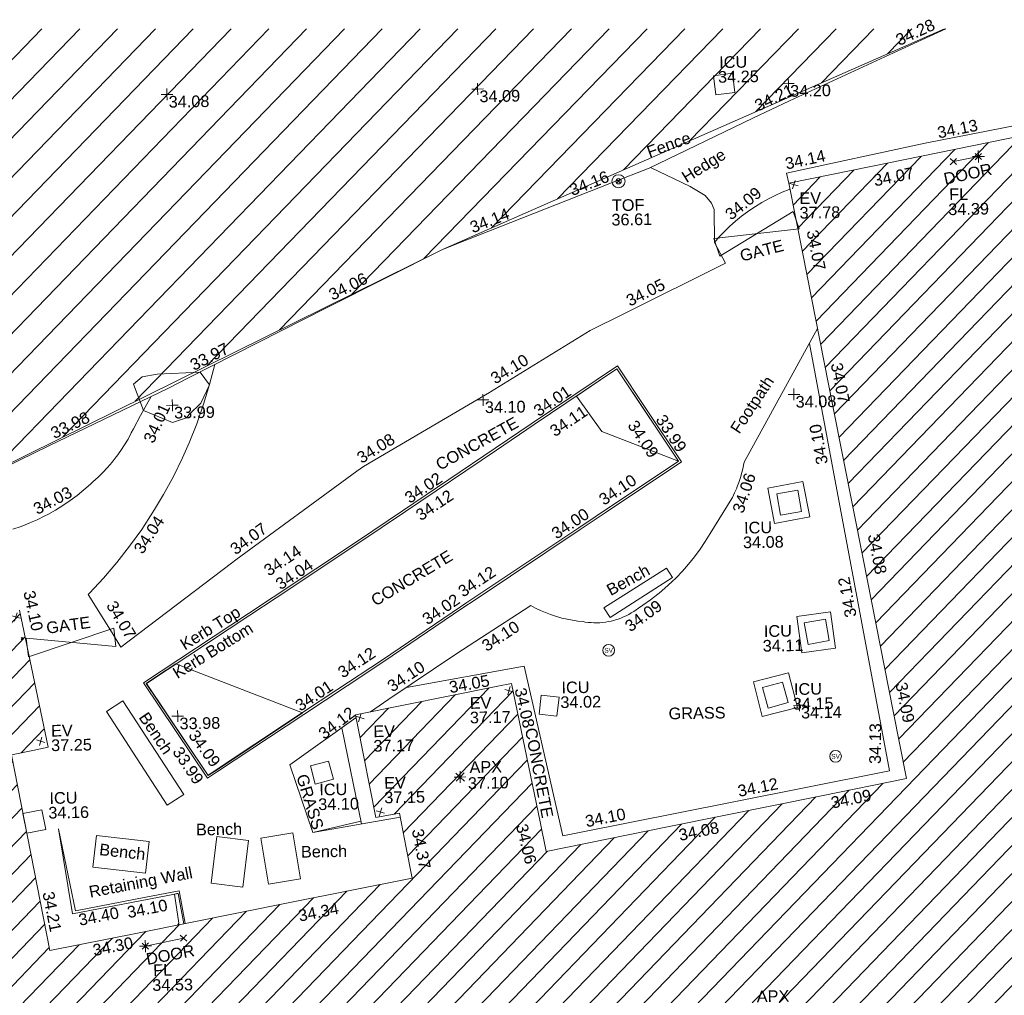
# Model space of a CAD drawing. Header units: millimetres. Extents: x -290717 to 520720, y -88450 to 287762.
# Tile 369 of 381: x 298464 to 330144, y 250937 to 282316. Entities that reach past the tile are written whole.
import ezdxf

# ---------------------------------------------------------------- set-up
doc = ezdxf.new("R2010")
doc.units = ezdxf.units.MM
doc.linetypes.add('IMPORT-HIDDEN2 _3_', pattern=[4762.5, 3175, -1587.5])
doc.linetypes.add('IMPORT-UG_ELEC_STREET LIGHTING_QLB2 _2_', pattern=[2700, 1500, -300, 0, -250, 150, -300, 0, -200])
for name, color, linetype, lineweight, true_color in [('00__TOPO__TOP_OF_FENCE_SYMBOL', 7, 'Continuous', 9, 0x666666), ('00_TOPO_APEX_BUILDING', 7, 'Continuous', 9, 0x666666), ('00_TOPO_EAVE', 7, 'Continuous', 9, 0x666666), ('00_TOPO_LEVEL_FLOOR', 7, 'Continuous', 9, 0x666666), ('00_TOPO_SERV_STOP_VALVE', 7, 'Continuous', 9, 0x666666), ('00_UAV_APEX_BUILDING', 7, 'Continuous', 9, 0x666666), ('00_UAV_BUILDING_HATCH', 7, 'Continuous', 9, 0x999999), ('00_UAV_BUILDING_OUTLINE', 5, 'Continuous', 9, 0x0000ff), ('00_UAV_CONCRETE', 9, 'Continuous', 9, 0x808080), ('00_UAV_EAVE', 7, 'Continuous', 9, 0x666666), ('00_UAV_FENCE', 7, 'Continuous', 9, 0x264c2f), ('00_UAV_FOOTPATH', 7, 'Continuous', 9, 0xa50000), ('00_UAV_FURN_BENCH', 7, 'Continuous', 9, 0x999999), ('00_UAV_GATE', 7, 'Continuous', 9, 0xa50000), ('00_UAV_HEDGE', 7, 'Continuous', 9, 0x52a552), ('00_UAV_INT_DOOR', 7, 'Continuous', 9, 0x7f4f3f), ('00_UAV_KERB_BOTTOM', 1, 'Continuous', 9, 0xff0000), ('00_UAV_KERB_TOP', 7, 'Continuous', 9, 0xa500a5), ('00_UAV_LEVEL_FLOOR', 7, 'Continuous', 9, 0x666666), ('00_UAV_LEVEL_SPOT', 7, 'Continuous', 9, 0x666666), ('00_UAV_SERV_IC', 5, 'Continuous', 9, 0x0000ff), ('00_UAV_SLOPE_BOTTOM', 30, 'Continuous', 9, 0xff7f00), ('00_UAV_TOP_OF_FENCE', 6, 'Continuous', 9, 0xff00ff), ('00_UAV_WALL_RETAINING', 7, 'Continuous', 9, 0x7c00a5), ('01_DTM_CONTOUR_MNR', 7, 'Continuous', 9, 0xa5a552), ('12333-PUM-2D-U-0001-C01 - Rev2_REVIT IMPORT_dwg', 7, 'Continuous', 9, 0x767676), ('PUM-CHAMBER EXTENTS', 6, 'IMPORT-HIDDEN2 _3_', 9, 0xff00ff), ('PUM-UNABLE TO SURVEY', 190, 'Continuous', 9, 0x7f00ff)]:
    doc.layers.add(name, color=color, linetype=linetype, lineweight=lineweight, true_color=true_color)
doc.layers.add('00_UAV_SURVEY_TEXT', color=7, linetype='Continuous', lineweight=9)
doc.layers.add('GEN-TEXT', color=7, linetype='Continuous', lineweight=9)
doc.styles.add('Swis721 Lt BT', font='swissl.ttf', dxfattribs={"height": 400})
doc.styles.add('Swis721 Lt BT_2', font='swissl.ttf', dxfattribs={"height": 375})

# ---------------------------------------------------------------- blocks, each defined once
blk = doc.blocks.new('12333-PUM-2D-U-0001-C01 - Rev2_REVIT IMPORT_dwg_MSL_Apex_SYM-2077252-Site Location Plan Existing')
at = {"layer": '00_TOPO_APEX_BUILDING', "color": 254, "true_color": 0xcccccc, "flags": 128}
for points in [[(0, -501), (0, 0), (-501, 0)], [(354, 354), (0, 0), (-354, 354)], [(354, -354), (0, 0), (-354, -354)], [(501, 0), (0, 0), (0, 501)]]:
    blk.add_lwpolyline(points, dxfattribs=at)
blk = doc.blocks.new('12333-PUM-2D-U-0001-C01 - Rev2_REVIT IMPORT_dwg_MSL_Eaves_SYM_1-V74-Site Location Plan Existing')
at = {"layer": '00_TOPO_EAVE', "color": 254, "true_color": 0xcccccc}
for p, q in [((357, -116), (-357, 116)), ((-116, -357), (116, 357))]:
    blk.add_line(p, q, dxfattribs=at)
blk = doc.blocks.new('12333-PUM-2D-U-0001-C01 - Rev2_REVIT IMPORT_dwg__U59-2077589-Site Location Plan Existing')
at = {"layer": '00_UAV_GATE', "color": 9, "true_color": 0xe1aaaa, "flags": 128}
blk.add_lwpolyline([(-30, 299), (30, -299), (-2850, 18), (-2791, -579)], close=True, dxfattribs=at)
blk = doc.blocks.new('12333-PUM-2D-U-0001-C01 - Rev2_REVIT IMPORT_dwg__U65-2077595-Site Location Plan Existing')
at = {"layer": '00_UAV_GATE', "color": 9, "true_color": 0xe1aaaa, "flags": 128}
blk.add_lwpolyline([(-92, 285), (92, -285), (-2655, -545), (-2470, -1116)], close=True, dxfattribs=at)
blk = doc.blocks.new('12333-PUM-2D-U-0001-C01 - Rev2_REVIT IMPORT_dwg_MSL_Sluice_Valve_SYM-2077246-Site Location Plan Existing')
at = {"layer": '00_TOPO_SERV_STOP_VALVE', "color": 254, "true_color": 0xcccccc}
blk.add_circle((0, 0), 500, dxfattribs=at)
at = {"layer": '00_TOPO_SERV_STOP_VALVE', "insert": (0, 199), "char_height": 400, "width": 785.11, "attachment_point": 2, "line_spacing_factor": 1.005062, "style": 'Swis721 Lt BT'}
blk.add_mtext('SV', dxfattribs=at)
blk = doc.blocks.new('12333-PUM-2D-U-0001-C01 - Rev2_REVIT IMPORT_dwg_MSL_Node_LineworkTOF-2077248-Site Location Plan Existing')
at = {"layer": '00__TOPO__TOP_OF_FENCE_SYMBOL', "color": 254, "true_color": 0xcccccc, "flags": 128}
for points in [[(165, 165), (0, 0), (-165, 165)], [(165, -165), (0, 0), (-165, -165)]]:
    blk.add_lwpolyline(points, dxfattribs=at)
at = {"layer": '00__TOPO__TOP_OF_FENCE_SYMBOL', "color": 254, "true_color": 0xcccccc}
for radius in [563, 234]:
    blk.add_circle((0, 0), radius, dxfattribs=at)
blk = doc.blocks.new('12333-PUM-2D-U-0001-C01 - Rev2_REVIT IMPORT_dwg_MSL_FLlvl_SYM-V141-Site Location Plan Existing')
at = {"layer": '00_TOPO_LEVEL_FLOOR', "color": 254, "true_color": 0xcccccc, "flags": 128}
for points in [[(0, -38.9), (0, 0), (-38.9, 0)], [(38.9, 0), (0, 0), (0, 38.9)]]:
    blk.add_lwpolyline(points, dxfattribs=at)
blk = doc.blocks.new('12333-PUM-2D-U-0001-C01 - Rev2_REVIT IMPORT_dwg_MSL_Node_Linework-V165-Site Location Plan Existing')
at = {"layer": '00_UAV_INT_DOOR', "color": 9, "true_color": 0xd4c4bf, "flags": 128}
for points in [[(530, 530), (0, 0), (-530, 530)], [(530, -530), (0, 0), (-530, -530)]]:
    blk.add_lwpolyline(points, dxfattribs=at)
blk = doc.blocks.new('12333-PUM-2D-U-0001-C01 - Rev2_REVIT IMPORT_dwg_UAV-2077255-Site Location Plan Existing')
at = {"layer": '00_UAV_LEVEL_SPOT', "color": 254, "true_color": 0xcccccc, "flags": 128}
for points in [[(0, -500), (0, 0), (-500, 0)], [(500, 0), (0, 0), (0, 500)]]:
    blk.add_lwpolyline(points, dxfattribs=at)
blk = doc.blocks.new('12333-PUM-2D-U-0001-C01 - Rev2_REVIT IMPORT_dwg_MGS62954_T2_Galway_ITM_3d_Rev1-2077680-Site Location Plan Existing')
at = {"layer": '00_UAV_BUILDING_HATCH', "true_color": 0xcccccc}
h = blk.add_hatch(dxfattribs=at)
h.set_pattern_fill('FP_1', color=254, style=0, pattern_type=2)
h.set_pattern_definition([(45, (0, 0), (-441.94173824, 441.94173824), [])])
h.paths.add_polyline_path([(534124497, 725775489), (534146780, 725779532), (534146621, 725780329), (534183857, 725787049), (534184497, 725783702), (534202575, 725786975), (534201976, 725790381), (534239197, 725797194), (534239338, 725796376), (534261663, 725800388), (534259564, 725811742), (534258677, 725812122), (534251257, 725810806), (534250975, 725812184), (534249213, 725811873), (534249448, 725810468), (534244617, 725809642), (534241121, 725828862), (534229957, 725826793), (534233411, 725807582), (534221779, 725805445), (534220752, 725810867), (534215719, 725809946), (534216316, 725806625), (534217076, 725806760), (534217446, 725804662), (534205756, 725802533), (534204628, 725808845), (534205810, 725809078), (534204970, 725813494), (534194424, 725811546), (534194268, 725812372), (534192207, 725812030), (534192421, 725810057), (534184209, 725808591), (534184064, 725809680), (534175720, 725808112), (534177569, 725797422), (534162796, 725794713), (534162440, 725796856), (534164478, 725797191), (534163879, 725800515), (534159002, 725799595), (534159605, 725796262), (534160352, 725796441), (534160696, 725794215), (534156777, 725793541), (534156175, 725796880), (534147633, 725795342), (534144688, 725811270), (534133602, 725809324), (534137148, 725790045), (534122321, 725787373), (534123537, 725780731)])
at = {"layer": '00_UAV_BUILDING_OUTLINE', "color": 254, "true_color": 0xcccccc, "flags": 128}
blk.add_lwpolyline([(534204970, 725813494), (534205810, 725809078), (534205323, 725808982), (534204628, 725808845), (534205383, 725804622), (534205756, 725802533), (534208587, 725803049), (534213506, 725803945), (534217446, 725804662), (534217273, 725805642), (534217076, 725806760), (534216316, 725806625), (534215778, 725809620), (534215719, 725809946), (534220311, 725810786), (534220752, 725810867), (534221599, 725806395), (534221779, 725805445), (534225746, 725806174), (534230664, 725807077), (534233411, 725807582), (534233021, 725809754), (534232136, 725814675), (534231251, 725819596), (534230366, 725824517), (534229957, 725826793), (534232600, 725827283), (534237516, 725828194)], dxfattribs=at)
at = {"layer": '00_UAV_CONCRETE', "color": 254, "true_color": 0xcccccc}
blk.add_line((534215851, 725806430), (534215273, 725809535), dxfattribs=at)
at = {"layer": '00_UAV_CONCRETE', "color": 254, "true_color": 0xcccccc, "flags": 128}
for points in [[(534244854, 725809683), (534244025, 725814600), (534244022, 725814613), (534243102, 725819527), (534242689, 725821735), (534242198, 725824445), (534241328, 725829248), (534241211, 725829227), (534236289, 725828347), (534234364, 725828002), (534231377, 725827411), (534229891, 725827117), (534229957, 725826793)], [(534217377, 725810797), (534221168, 725811418), (534221405, 725810284), (534222316, 725805936), (534222864, 725806035), (534227785, 725806924), (534232705, 725807813), (534232867, 725807842), (534232059, 725812610), (534231223, 725817539), (534230530, 725821630)], [(534206097, 725806449), (534206605, 725803801), (534208874, 725804199), (534209950, 725804387), (534210127, 725803329)]]:
    blk.add_lwpolyline(points, dxfattribs=at)
for points in [[(534230447, 725816060), (534229309, 725815858), (534229106, 725816998), (534230244, 725817200)], [(534230117, 725811684), (534229976, 725812860), (534231060, 725812990), (534231201, 725811814)], [(534228536, 725810778), (534229676, 725811047), (534229940, 725809926), (534228800, 725809657)]]:
    blk.add_lwpolyline(points, close=True, dxfattribs=at)
at = {"layer": '00_UAV_FENCE', "color": 254, "true_color": 0xcccccc, "flags": 128}
blk.add_lwpolyline([(534203586, 725817643), (534206007, 725818763), (534209882, 725820554), (534210540, 725820873), (534215039, 725823053), (534218774, 725824863), (534219569, 725825160), (534224253, 725826909), (534225469, 725827362), (534228835, 725828903), (534230021, 725829446), (534233403, 725830934), (534235090, 725831675)], dxfattribs=at)
at = {"layer": '00_UAV_FOOTPATH', "color": 254, "true_color": 0xcccccc, "flags": 128}
for points in [[(534211385, 725821283), (534211208, 725820645), (534211003, 725820014), (534210773, 725819393), (534210517, 725818782), (534210294, 725818303), (534209993, 725817713), (534209667, 725817136), (534209405, 725816715), (534209317, 725816573), (534208944, 725816026), (534208548, 725815494), (534208131, 725814980), (534207692, 725814483), (534207233, 725814005), (534207187, 725813960), (534207936, 725812712), (534208209, 725812255), (534211815, 725814894), (534211955, 725814996), (534215901, 725817775), (534216110, 725817922), (534220206, 725820232), (534220242, 725820253), (534223483, 725822167), (534224599, 725822698), (534227874, 725824255), (534227528, 725824931), (534227691, 725825111), (534227862, 725825284), (534227955, 725825371), (534228040, 725825450), (534228225, 725825609), (534228416, 725825759), (534228613, 725825901), (534228816, 725826035), (534228872, 725826070), (534229082, 725826193), (534229297, 725826307), (534229516, 725826412), (534229740, 725826507), (534229967, 725826594), (534229991, 725826602)], [(534230800, 725822103), (534228365, 725817847), (534228345, 725817753), (534228329, 725817682), (534228287, 725817519), (534228238, 725817358), (534228182, 725817198), (534228119, 725817042), (534228110, 725817021), (534228040, 725816867), (534227964, 725816717), (534227949, 725816690), (534227230, 725815570), (534227068, 725815318), (534226895, 725815073), (534226713, 725814835), (534226520, 725814605), (534226318, 725814383), (534226107, 725814171), (534225970, 725814041), (534225745, 725813843), (534225555, 725813690), (534225512, 725813654), (534225271, 725813476), (534225023, 725813308), (534224881, 725813218), (534224805, 725813163), (534224728, 725813112), (534224648, 725813064), (534224566, 725813019), (534224483, 725812978), (534224398, 725812940), (534224311, 725812906), (534224223, 725812875), (534224134, 725812848), (534224087, 725812836), (534223996, 725812815), (534223905, 725812798), (534223812, 725812784), (534223720, 725812775), (534223627, 725812769), (534223534, 725812767), (534223441, 725812769), (534223348, 725812776), (534223255, 725812786), (534223163, 725812799), (534223096, 725812812), (534222924, 725812833), (534222753, 725812862), (534222583, 725812897), (534222415, 725812940), (534222376, 725812951), (534222210, 725813002), (534222047, 725813060), (534221886, 725813125), (534221728, 725813197), (534221573, 725813275), (534221422, 725813360), (534221417, 725813363), (534220985, 725813092), (534219017, 725811859), (534216770, 725810404), (534216199, 725810034)], [(534204798, 725816106), (534205065, 725816192), (534205328, 725816289), (534205423, 725816328), (534205587, 725816397), (534205841, 725816515), (534205934, 725816562), (534206181, 725816695), (534206422, 725816838), (534206657, 725816992), (534206885, 725817155), (534207106, 725817327), (534207320, 725817508), (534207403, 725817583), (534207569, 725817728), (534207728, 725817879), (534207882, 725818036), (534208028, 725818200), (534208167, 725818370), (534208187, 725818396), (534208318, 725818573), (534208442, 725818754), (534208557, 725818941), (534208665, 725819133), (534208733, 725819264), (534208972, 725819685), (534209319, 725820294)], [(534215739, 725809855), (534213582, 725808371), (534214276, 725806178)]]:
    blk.add_lwpolyline(points, dxfattribs=at)
at = {"layer": '00_UAV_FURN_BENCH', "color": 254, "true_color": 0xcccccc, "flags": 128}
for points in [[(534223772, 725813241), (534225804, 725814488), (534225993, 725814180), (534223961, 725812933)], [(534208246, 725810523), (534210149, 725807479), (534209612, 725807143), (534207709, 725810187)], [(534207320, 725806206), (534209008, 725805983), (534208874, 725804972), (534207186, 725805195)], [(534211192, 725806103), (534212209, 725805960), (534211998, 725804463), (534210981, 725804606)], [(534212609, 725806032), (534213640, 725806185), (534213861, 725804698), (534212830, 725804545)]]:
    blk.add_lwpolyline(points, close=True, dxfattribs=at)
at = {"layer": '00_UAV_HEDGE', "color": 254, "true_color": 0xcccccc, "flags": 128}
blk.add_lwpolyline([(534227528, 725824931), (534227538, 725825991), (534227453, 725826193), (534227256, 725826447), (534226784, 725826746), (534225511, 725827382)], dxfattribs=at)
at = {"layer": '00_UAV_INT_DOOR', "color": 254, "true_color": 0xcccccc}
for p, q in [((534236070, 725827547), (534235263, 725827400)), ((534208829, 725802624), (534210060, 725802860))]:
    blk.add_line(p, q, dxfattribs=at)
at = {"layer": '00_UAV_KERB_BOTTOM', "color": 254, "true_color": 0xcccccc, "flags": 128}
blk.add_lwpolyline([(534209011, 725811073), (534212372, 725813203), (534213231, 725813753), (534215951, 725815492), (534217438, 725816456), (534220404, 725818380), (534221632, 725819177), (534224322, 725820924), (534225290, 725819415), (534226247, 725817922), (534223535, 725816173), (534223008, 725815833), (534219330, 725813468), (534219157, 725813357), (534216618, 725811700), (534215132, 725810754), (534214017, 725810044), (534210947, 725808082), (534210928, 725808111)], close=True, dxfattribs=at)
at = {"layer": '00_UAV_KERB_TOP', "color": 254, "true_color": 0xcccccc, "flags": 128}
blk.add_lwpolyline([(534208914, 725811094), (534212335, 725813262), (534213134, 725813774), (534215913, 725815551), (534217341, 725816477), (534220366, 725818439), (534221535, 725819198), (534224343, 725821021), (534225235, 725819630), (534226344, 725817901), (534223868, 725816304), (534223046, 725815774), (534219663, 725813599), (534219195, 725813298), (534216656, 725811641), (534215465, 725810883), (534214055, 725809985), (534211250, 725808193), (534210926, 725807985)], close=True, dxfattribs=at)
at = {"layer": '00_UAV_SERV_IC', "color": 254, "true_color": 0xcccccc, "flags": 128}
for points in [[(534227591, 725830296), (534228206, 725830363), (534228273, 725829747), (534227658, 725829680)], [(534230179, 725816235), (534229499, 725816130), (534229394, 725816812), (534230074, 725816917)], [(534230998, 725812063), (534230317, 725811956), (534230208, 725812650), (534230889, 725812757)], [(534229644, 725810095), (534228999, 725809927), (534228826, 725810591), (534229471, 725810759)], [(534221629, 725809856), (534221706, 725810472), (534222277, 725810400), (534222200, 725809784)], [(534214242, 725808326), (534214829, 725808471), (534214974, 725807882), (534214387, 725807737)], [(534205080, 725806318), (534204965, 725806961), (534205573, 725807069), (534205688, 725806426)]]:
    blk.add_lwpolyline(points, close=True, dxfattribs=at)
at = {"layer": '00_UAV_SLOPE_BOTTOM', "color": 254, "true_color": 0xcccccc}
blk.add_line((534214276, 725806178), (534215835, 725806520), dxfattribs=at)
at = {"layer": '00_UAV_WALL_RETAINING', "color": 254, "true_color": 0xcccccc}
blk.add_line((534214276, 725806178), (534217099, 725806629), dxfattribs=at)
at = {"layer": '00_UAV_WALL_RETAINING', "color": 254, "true_color": 0xcccccc, "flags": 128}
blk.add_lwpolyline([(534206097, 725806449), (534206507, 725803706), (534208689, 725804086), (534209914, 725804300), (534210077, 725803320)], dxfattribs=at)
at = {"layer": '01_DTM_CONTOUR_MNR', "color": 254, "true_color": 0xcccccc, "flags": 128}
for points in [[(534210540, 725819690), (534210916, 725820050), (534211202, 725820639), (534210919, 725821052), (534209525, 725821008), (534209050, 725820937), (534208765, 725820699), (534209070, 725819850), (534209992, 725819444), (534210444, 725819592)], [(534224321, 725820925), (534223993, 725820715), (534223010, 725820070), (534223804, 725818913), (534226250, 725817920), (534224489, 725820667)], [(534210949, 725808076), (534211265, 725808273), (534214020, 725810040), (534209970, 725811680), (534209373, 725811309), (534209000, 725811072), (534210746, 725808381)]]:
    blk.add_lwpolyline(points, close=True, dxfattribs=at)
blk.add_lwpolyline([(534209887, 725803286), (534209919, 725803338), (534209790, 725804280), (534209871, 725804294), (534209910, 725804301), (534210080, 725803321)], dxfattribs=at)
for name, p, xscale, yscale, zscale in [('12333-PUM-2D-U-0001-C01 - Rev2_REVIT IMPORT_dwg_UAV-2077255-Site Location Plan Existing', (534210000, 725830000), 0.375, 0.375, 0.375), ('12333-PUM-2D-U-0001-C01 - Rev2_REVIT IMPORT_dwg_UAV-2077255-Site Location Plan Existing', (534220000, 725830000), 0.375, 0.375, 0.375), ('12333-PUM-2D-U-0001-C01 - Rev2_REVIT IMPORT_dwg_UAV-2077255-Site Location Plan Existing', (534230000, 725830000), 0.375, 0.375, 0.375), ('12333-PUM-2D-U-0001-C01 - Rev2_REVIT IMPORT_dwg_MSL_FLlvl_SYM-V141-Site Location Plan Existing', (534236070, 725827547), 4.94, 4.94, 4.94), ('12333-PUM-2D-U-0001-C01 - Rev2_REVIT IMPORT_dwg_MSL_Node_Linework-V165-Site Location Plan Existing', (534236070, 725827547), 0.19, 0.19, 0.19), ('12333-PUM-2D-U-0001-C01 - Rev2_REVIT IMPORT_dwg_MSL_Node_Linework-V165-Site Location Plan Existing', (534235263, 725827400), 0.19, 0.19, 0.19), ('12333-PUM-2D-U-0001-C01 - Rev2_REVIT IMPORT_dwg_MSL_Node_LineworkTOF-2077248-Site Location Plan Existing', (534224480, 725826954), 0.375, 0.375, 0.375), ('12333-PUM-2D-U-0001-C01 - Rev2_REVIT IMPORT_dwg_MSL_Eaves_SYM_1-V74-Site Location Plan Existing', (534230121, 725826747), 0.375, 0.375, 0.375), ('12333-PUM-2D-U-0001-C01 - Rev2_REVIT IMPORT_dwg_UAV-2077255-Site Location Plan Existing', (534210000, 725820000), 0.375, 0.375, 0.375), ('12333-PUM-2D-U-0001-C01 - Rev2_REVIT IMPORT_dwg_UAV-2077255-Site Location Plan Existing', (534220000, 725820000), 0.375, 0.375, 0.375), ('12333-PUM-2D-U-0001-C01 - Rev2_REVIT IMPORT_dwg_UAV-2077255-Site Location Plan Existing', (534230000, 725820000), 0.375, 0.375, 0.375), ('12333-PUM-2D-U-0001-C01 - Rev2_REVIT IMPORT_dwg_MSL_Eaves_SYM_1-V74-Site Location Plan Existing', (534204849, 725813279), 0.375, 0.375, 0.375), ('12333-PUM-2D-U-0001-C01 - Rev2_REVIT IMPORT_dwg_MSL_Sluice_Valve_SYM-2077246-Site Location Plan Existing', (534223899, 725811876), 0.375, 0.375, 0.375), ('12333-PUM-2D-U-0001-C01 - Rev2_REVIT IMPORT_dwg_MSL_Eaves_SYM_1-V74-Site Location Plan Existing', (534220669, 725810635), 0.375, 0.375, 0.375), ('12333-PUM-2D-U-0001-C01 - Rev2_REVIT IMPORT_dwg_UAV-2077255-Site Location Plan Existing', (534210000, 725810000), 0.375, 0.375, 0.375), ('12333-PUM-2D-U-0001-C01 - Rev2_REVIT IMPORT_dwg_MSL_Eaves_SYM_1-V74-Site Location Plan Existing', (534215859, 725809854), 0.375, 0.375, 0.375), ('12333-PUM-2D-U-0001-C01 - Rev2_REVIT IMPORT_dwg_UAV-2077255-Site Location Plan Existing', (534230000, 725810000), 0.375, 0.375, 0.375), ('12333-PUM-2D-U-0001-C01 - Rev2_REVIT IMPORT_dwg_MSL_Eaves_SYM_1-V74-Site Location Plan Existing', (534205576, 725809272), 0.375, 0.375, 0.375), ('12333-PUM-2D-U-0001-C01 - Rev2_REVIT IMPORT_dwg_MSL_Sluice_Valve_SYM-2077246-Site Location Plan Existing', (534231139, 725808340), 0.375, 0.375, 0.375), ('12333-PUM-2D-U-0001-C01 - Rev2_REVIT IMPORT_dwg_MSL_Apex_SYM-2077252-Site Location Plan Existing', (534219050, 725807882), 0.375, 0.375, 0.375), ('12333-PUM-2D-U-0001-C01 - Rev2_REVIT IMPORT_dwg_MSL_Eaves_SYM_1-V74-Site Location Plan Existing', (534216467, 725806804), 0.375, 0.375, 0.375), ('12333-PUM-2D-U-0001-C01 - Rev2_REVIT IMPORT_dwg_MSL_Node_Linework-V165-Site Location Plan Existing', (534210060, 725802860), 0.19, 0.19, 0.19), ('12333-PUM-2D-U-0001-C01 - Rev2_REVIT IMPORT_dwg_MSL_FLlvl_SYM-V141-Site Location Plan Existing', (534208829, 725802624), 4.94, 4.94, 4.94), ('12333-PUM-2D-U-0001-C01 - Rev2_REVIT IMPORT_dwg_MSL_Node_Linework-V165-Site Location Plan Existing', (534208829, 725802624), 0.19, 0.19, 0.19)]:
    blk.add_blockref(name, p, dxfattribs=dict(xscale=xscale, yscale=yscale, zscale=zscale))
for name, p in [('12333-PUM-2D-U-0001-C01 - Rev2_REVIT IMPORT_dwg__U65-2077595-Site Location Plan Existing', (534230171, 725825604)), ('12333-PUM-2D-U-0001-C01 - Rev2_REVIT IMPORT_dwg__U59-2077589-Site Location Plan Existing', (534208019, 725812572))]:
    blk.add_blockref(name, p)
at = {"layer": '00_UAV_APEX_BUILDING', "char_height": 375, "attachment_point": 1, "line_spacing_factor": 1.005062, "style": 'Swis721 Lt BT_2'}
for s, insert, width in [('APX', (534219356, 725808382), 1130.24), ('37.10', (534219296, 725807870), 1495.9), ('APX', (534228468, 725800849), 1130.24)]:
    blk.add_mtext(s, dxfattribs=dict(at, insert=insert, width=width))
at = {"layer": '00_UAV_BUILDING_OUTLINE', "color": 251, "true_color": 0x666666, "char_height": 375, "width": 1495.9, "attachment_point": 1, "line_spacing_factor": 1.005062, "style": 'Swis721 Lt BT_2'}
for s, insert, rotation in [('34.07', (534232654, 725827014), 10.4994), ('34.07', (534230870, 725825308), 280.1925), ('34.07', (534231571, 725821024), 280.1925), ('34.08', (534232666, 725815499), 280.1925), ('34.10', (534205468, 725814151), 281.2192), ('34.05', (534218719, 725810957), 9.0686), ('34.09', (534233475, 725810711), 280.1925), ('34.12', (534214472, 725809452), 36.645), ('34.09', (534230936, 725807029), 10.4101), ('34.37', (534217833, 725806273), 280.0017), ('34.06', (534221181, 725806378), 282.713), ('34.08', (534226019, 725806073), 10.4101), ('34.21', (534205915, 725804463), 280.1322), ('34.34', (534213739, 725803692), 10.3213), ('34.30', (534207106, 725802699), 10.3213)]:
    blk.add_mtext(s, dxfattribs=dict(at, insert=insert, rotation=rotation))
at = {"layer": '00_UAV_CONCRETE', "color": 251, "true_color": 0x666666, "char_height": 375, "width": 1495.9, "attachment_point": 1, "line_spacing_factor": 1.005062, "style": 'Swis721 Lt BT_2'}
for s, insert, rotation in [('34.13', (534234736, 725828520), 10.1397), ('34.14', (534229818, 725827603), 11.1945), ('34.10', (534230693, 725817703), 99.6196), ('34.12', (534231529, 725812773), 99.6196), ('34.08', (534221214, 725810752), 281.8275), ('34.13', (534232217, 725808075), 88.5157), ('34.12', (534227943, 725807456), 10.2398), ('34.10', (534223022, 725806567), 10.2398), ('34.10', (534208233, 725803901), 9.9393)]:
    blk.add_mtext(s, dxfattribs=dict(at, insert=insert, rotation=rotation))
at = {"layer": '00_UAV_EAVE', "char_height": 375, "attachment_point": 1, "line_spacing_factor": 1.005062, "style": 'Swis721 Lt BT_2'}
for s, insert, width in [('EV', (534230289, 725826492), 736.08), ('37.78', (534230285, 725826025), 1495.9), ('EV', (534219402, 725810445), 736.08), ('37.17', (534219397, 725809978), 1495.9), ('EV', (534205914, 725809789), 736.08), ('EV', (534216282, 725809588), 736.08), ('37.25', (534205909, 725809322), 1495.9), ('37.17', (534216277, 725809122), 1495.9), ('EV', (534216602, 725807922), 736.08), ('37.15', (534216598, 725807456), 1495.9)]:
    blk.add_mtext(s, dxfattribs=dict(at, insert=insert, width=width))
at = {"layer": '00_UAV_FENCE', "color": 251, "true_color": 0x666666, "char_height": 375, "attachment_point": 1, "line_spacing_factor": 1.005062, "style": 'Swis721 Lt BT_2'}
for s, insert, width, rotation in [('34.28', (534233433, 725831488), 1495.9, 23.7359), ('34.21', (534228856, 725829458), 1495.9, 24.5993), ('Fence', (534225366, 725828045), 1681.11, 18.832), ('34.16', (534222856, 725826855), 1495.9, 20.4688), ('34.14', (534219630, 725825712), 1495.9, 20.4688), ('34.06', (534215048, 725823608), 1495.9, 25.8545), ('33.97', (534210549, 725821428), 1495.9, 25.8545), ('33.98', (534206026, 725819317), 1495.9, 24.8138)]:
    blk.add_mtext(s, dxfattribs=dict(at, insert=insert, width=width, rotation=rotation))
at = {"layer": '00_UAV_FOOTPATH', "color": 251, "true_color": 0x666666, "char_height": 375, "attachment_point": 1, "line_spacing_factor": 1.005062, "style": 'Swis721 Lt BT_2'}
for s, insert, width, rotation in [('34.09', (534227847, 725825915), 1495.9, 38.0185), ('34.05', (534224613, 725823252), 1495.9, 25.4319), ('34.10', (534220206, 725820807), 1495.9, 30.561), ('Footpath', (534227911, 725818950), 2436.18, 55.5262), ('34.01', (534209034, 725818924), 1495.9, 64.1585), ('34.08', (534215862, 725818328), 1495.9, 30.8831), ('34.03', (534205425, 725816883), 1495.9, 26.5897), ('34.06', (534227948, 725816304), 1495.9, 70.5202), ('34.04', (534208651, 725815415), 1495.9, 55.7257), ('34.07', (534211733, 725815442), 1495.9, 35.3341), ('34.07', (534208070, 725813791), 1495.9, 300.0806), ('34.09', (534224392, 725812744), 1495.9, 34.9367), ('34.10', (534219774, 725812205), 1495.9, 32.074), ('34.10', (534216713, 725810956), 1495.9, 32.6463)]:
    blk.add_mtext(s, dxfattribs=dict(at, insert=insert, width=width, rotation=rotation))
at = {"layer": '00_UAV_FURN_BENCH', "color": 251, "true_color": 0x666666, "char_height": 375, "width": 1728.6, "attachment_point": 1, "line_spacing_factor": 1.005062, "style": 'Swis721 Lt BT_2'}
for insert, rotation in [((534223820, 725813947), 27.8913), ((534209042, 725810189), 302.9904), ((534207430, 725805951), 352.6827)]:
    blk.add_mtext('Bench', dxfattribs=dict(at, insert=insert, rotation=rotation))
for insert in [(534210522, 725806528), (534213886, 725805756)]:
    blk.add_mtext('Bench', dxfattribs=dict(at, insert=insert))
at = {"layer": '00_UAV_GATE', "color": 251, "true_color": 0x666666, "char_height": 375, "width": 1567.14, "attachment_point": 1, "line_spacing_factor": 1.005062, "style": 'Swis721 Lt BT_2'}
for insert, rotation in [((534228310, 725824663), 13.4472), ((534205800, 725813093), 6.8332)]:
    blk.add_mtext('GATE', dxfattribs=dict(at, insert=insert, rotation=rotation))
at = {"layer": '00_UAV_HEDGE', "color": 251, "true_color": 0x666666, "insert": (534226471, 725827172), "char_height": 375, "width": 1833.07, "attachment_point": 1, "rotation": 31.1812, "line_spacing_factor": 1.005062, "style": 'Swis721 Lt BT_2'}
blk.add_mtext('Hedge', dxfattribs=at)
at = {"layer": '00_UAV_INT_DOOR', "color": 251, "true_color": 0x666666, "char_height": 375, "width": 1790.33, "attachment_point": 1, "line_spacing_factor": 1.005062, "style": 'Swis721 Lt BT_2'}
for insert, rotation in [((534234913, 725827027), 11.1981), ((534208820, 725802385), 9.7284)]:
    blk.add_mtext('DOOR', dxfattribs=dict(at, insert=insert, rotation=rotation))
at = {"layer": '00_UAV_KERB_BOTTOM', "color": 251, "true_color": 0x666666, "char_height": 375, "attachment_point": 1, "line_spacing_factor": 1.005062, "style": 'Swis721 Lt BT_2'}
for s, insert, width, rotation in [('34.01', (534221572, 725819729), 1495.9, 32.9966), ('33.99', (534225841, 725819472), 1495.9, 302.6696), ('34.02', (534217378, 725817008), 1495.9, 32.9655), ('34.00', (534222081, 725815777), 1495.9, 32.7899), ('34.04', (534213175, 725814304), 1495.9, 32.6015), ('34.02', (534217875, 725813092), 1495.9, 33.0489), ('Kerb Bottom', (534209817, 725811511), 3414.46, 30.8085), ('34.01', (534213743, 725810388), 1495.9, 32.484), ('33.99', (534210108, 725809062), 1495.9, 302.914)]:
    blk.add_mtext(s, dxfattribs=dict(at, insert=insert, width=width, rotation=rotation))
at = {"layer": '00_UAV_KERB_TOP', "color": 251, "true_color": 0x666666, "char_height": 375, "attachment_point": 1, "line_spacing_factor": 1.005062, "style": 'Swis721 Lt BT_2'}
for s, insert, width, rotation in [('34.11', (534222084, 725819071), 1495.9, 32.9966), ('34.09', (534224933, 725819305), 1495.9, 302.6696), ('34.10', (534223625, 725816839), 1495.9, 32.8183), ('34.12', (534217724, 725816444), 1495.9, 32.9655), ('34.14', (534212806, 725814751), 1495.9, 32.6015), ('34.12', (534219043, 725813963), 1495.9, 32.9122), ('Kerb Top', (534210073, 725812426), 2493.17, 30.8085), ('34.12', (534215129, 725811430), 1495.9, 32.484), ('34.09', (534210619, 725809591), 1495.9, 305.2625)]:
    blk.add_mtext(s, dxfattribs=dict(at, insert=insert, width=width, rotation=rotation))
at = {"layer": '00_UAV_LEVEL_FLOOR', "char_height": 375, "attachment_point": 1, "line_spacing_factor": 1.005062, "style": 'Swis721 Lt BT_2'}
for s, insert, width in [('FL', (534235109, 725826535), 683.84), ('34.39', (534235071, 725826054), 1495.9), ('FL', (534209066, 725802033), 683.84), ('34.53', (534209028, 725801552), 1495.9)]:
    blk.add_mtext(s, dxfattribs=dict(at, insert=insert, width=width))
at = {"layer": '00_UAV_LEVEL_SPOT', "char_height": 375, "width": 1495.9, "attachment_point": 1, "line_spacing_factor": 1.005062, "style": 'Swis721 Lt BT_2'}
for s, insert in [('34.08', (534210052, 725829949)), ('34.09', (534220052, 725829949)), ('34.20', (534230052, 725829949)), ('33.99', (534210052, 725819949)), ('34.10', (534220052, 725819949)), ('34.08', (534230052, 725819949)), ('33.98', (534210052, 725809949)), ('34.14', (534230052, 725809949))]:
    blk.add_mtext(s, dxfattribs=dict(at, insert=insert))
at = {"layer": '00_UAV_SERV_IC', "color": 251, "true_color": 0x666666, "char_height": 375, "attachment_point": 1, "line_spacing_factor": 1.005062, "style": 'Swis721 Lt BT_2'}
for s, insert, width in [('ICU', (534227785, 725830911), 1021.01), ('34.25', (534227740, 725830441), 1495.9), ('ICU', (534228324, 725815929), 1021.01), ('34.08', (534228280, 725815458), 1495.9), ('ICU', (534228903, 725812592), 1021.01), ('34.11', (534228858, 725812121), 1495.9), ('ICU', (534222360, 725810890), 1021.01), ('ICU', (534229838, 725810710), 1021.01), ('34.02', (534222316, 725810420), 1495.9), ('34.15', (534229793, 725810239), 1495.9), ('ICU', (534214512, 725807745), 1021.01), ('ICU', (534205826, 725807625), 1021.01), ('34.16', (534205781, 725807154), 1495.9), ('34.10', (534214468, 725807275), 1495.9)]:
    blk.add_mtext(s, dxfattribs=dict(at, insert=insert, width=width))
at = {"layer": '00_UAV_SURVEY_TEXT', "color": 251, "true_color": 0x666666, "char_height": 375, "attachment_point": 1, "line_spacing_factor": 1.005062, "style": 'Swis721 Lt BT_2'}
for s, insert, width, rotation in [('CONCRETE', (534218394, 725818075), 3286.24, 28.0306), ('CONCRETE', (534216236, 725813737), 3286.24, 30.0239), ('CONCRETE', (534221531, 725809455), 3286.24, 279.7961), ('GRASS', (534214137, 725808105), 2018.28, 286.0065)]:
    blk.add_mtext(s, dxfattribs=dict(at, insert=insert, width=width, rotation=rotation))
at = {"layer": '00_UAV_SURVEY_TEXT', "color": 251, "true_color": 0x666666, "insert": (534225791, 725809997), "char_height": 375, "width": 2018.28, "attachment_point": 1, "line_spacing_factor": 1.005062, "style": 'Swis721 Lt BT_2'}
blk.add_mtext('GRASS', dxfattribs=at)
at = {"layer": '00_UAV_TOP_OF_FENCE', "color": 251, "true_color": 0x666666, "char_height": 375, "attachment_point": 1, "line_spacing_factor": 1.005062, "style": 'Swis721 Lt BT_2'}
for s, insert, width in [('TOF', (534224252, 725826371), 1163.48), ('36.61', (534224230, 725825908), 1495.9)]:
    blk.add_mtext(s, dxfattribs=dict(at, insert=insert, width=width))
at = {"layer": '00_UAV_WALL_RETAINING', "color": 251, "true_color": 0x666666, "char_height": 375, "attachment_point": 1, "line_spacing_factor": 1.005062, "style": 'Swis721 Lt BT_2'}
for s, insert, width, rotation in [('Retaining Wall', (534207018, 725804579), 3832.36, 9.8093), ('34.40', (534206666, 725803683), 1495.9, 9.8899)]:
    blk.add_mtext(s, dxfattribs=dict(at, insert=insert, width=width, rotation=rotation))
blk = doc.blocks.new('12333-PUM-2D-U-0001-C01 - Rev2_REVIT IMPORT_dwg-1620468-Site Location Plan Existing')
at = {"layer": 'PUM-CHAMBER EXTENTS', "true_color": 0xfff4d4}
h = blk.add_hatch(dxfattribs=at)
h.set_pattern_fill('FP_14', style=0, pattern_type=2)
h.set_pattern_definition([(45, (-533641079.65, -725615854.36), (-618.7184335, 618.7184335), [])])
h.paths.add_polyline_path([(548820, 143596), (598555, 155705), (665880, 173781), (683591, 180380), (684126, 185227), (699647, 190873), (682988, 214268), (606098, 215610), (611595, 198838), (620809, 194893), (622810, 181730), (546425, 167970), (546576, 166438), (546752, 166438), (546743, 165904), (546629, 165899), (546696, 165219), (546866, 165219), (546857, 164685), (546748, 164685), (546816, 163992), (546981, 164000), (547019, 163466), (546868, 163460), (546935, 162780), (547057, 162780), (547057, 162323), (546980, 162323), (547055, 161558), (547133, 161561), (547171, 161104), (547100, 161101), (547167, 160418), (547286, 160418), (547286, 159885), (547220, 159885), (547287, 159204), (547400, 159199), (547362, 158666), (547340, 158666), (547527, 156762), (547552, 156761), (547555, 156471), (547639, 155619), (547667, 155618), (547669, 155311), (547744, 154548), (547819, 154551), (547810, 154017), (547796, 154016), (547864, 153330), (547895, 153332), (547933, 152798), (547916, 152798), (547984, 152110), (548048, 152112), (548086, 151579), (548036, 151577), (548096, 150967), (548124, 150969), (548162, 150436), (548148, 150435), (548720, 144617)])
h.paths.add_polyline_path([(507603, 195456), (521343, 197371), (539190, 196673), (560381, 200829), (577694, 209009), (593969, 215822), (467149, 218035), (468399, 211589), (490994, 198484), (503468, 197676), (507337, 195599)])
at = {"layer": 'GEN-TEXT', "color": 253, "true_color": 0xaaaaaa}
for p, q in [((563922, 196691), (563993, 196762)), ((563993, 196691), (563922, 196762))]:
    blk.add_line(p, q, dxfattribs=at)
at = {"layer": 'PUM-UNABLE TO SURVEY', "color": 7, "true_color": 0xfff4d4, "flags": 128}
blk.add_lwpolyline([(467149, 218035), (468399, 211589), (490994, 198484), (503468, 197676), (507603, 195456), (521343, 197371), (539190, 196673), (560381, 200829), (577694, 209009), (593969, 215822)], dxfattribs=at)
blk.add_blockref('12333-PUM-2D-U-0001-C01 - Rev2_REVIT IMPORT_dwg_MGS62954_T2_Galway_ITM_3d_Rev1-2077680-Site Location Plan Existing', (-533641080, -725615854))

msp = doc.modelspace()

# ---------------------------------------------------------------- block references
at = {"layer": '12333-PUM-2D-U-0001-C01 - Rev2_REVIT IMPORT_dwg', "color": 254, "linetype": 'IMPORT-UG_ELEC_STREET LIGHTING_QLB2 _2_', "true_color": 0xffd4d4, "rotation": 0.9999999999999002}
msp.add_blockref('12333-PUM-2D-U-0001-C01 - Rev2_REVIT IMPORT_dwg-1620468-Site Location Plan Existing', (-261895, 55870), dxfattribs=at)

doc.saveas('drawing.dxf')
